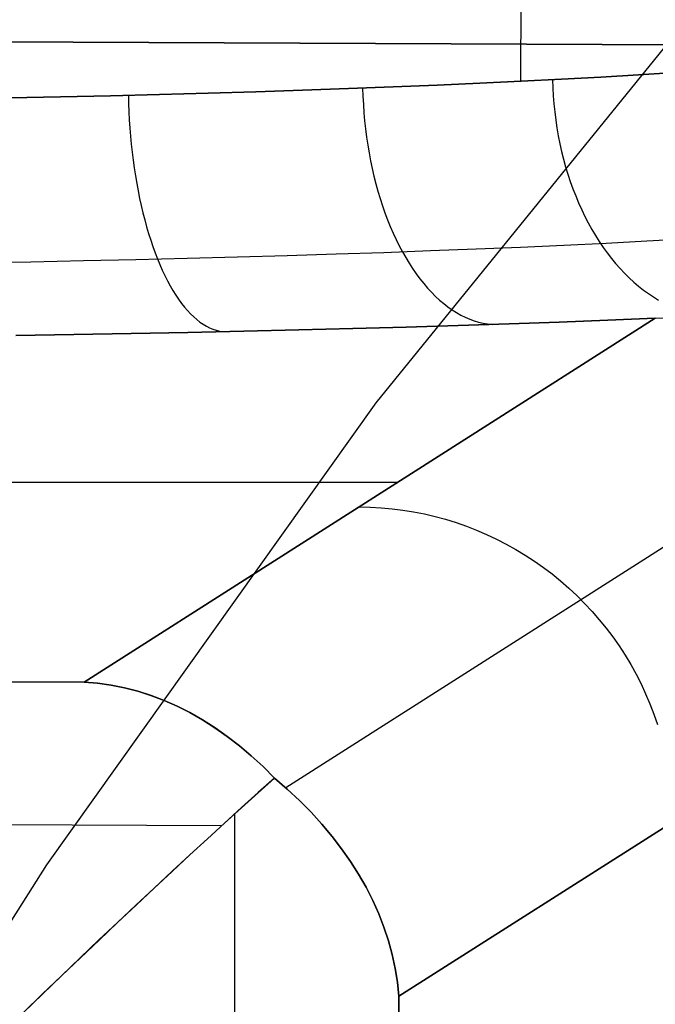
# Model space of a CAD drawing. Header units: millimetres. Extents: x -273 to 273, y -240 to 302.
# Tile 257 of 280: x 180.47 to 184.51, y 226.32 to 232.57. Entities that reach past the tile are written whole.
import ezdxf

# ---------------------------------------------------------------- set-up
doc = ezdxf.new("R2010")
doc.units = ezdxf.units.MM
doc.header["$MEASUREMENT"] = 0
doc.layers.add('IGES level 1', color=7, linetype='Continuous', true_color=0x3e413d)
doc.layers.add('IGES level 2', color=7, linetype='Continuous', true_color=0x008000)

msp = doc.modelspace()

# ---------------------------------------------------------------- linework, layer by layer
at = {"layer": 'IGES level 1'}
for p, q in [((183.6708, 236.6365, 361.4494), (183.6549, 232.1756, 361.4523)), ((228.3871, 232.2157, 421.8598), (152.4099, 232.5475, 415.2838)), ((152.4099, 232.5475, 415.2838), (228.3871, 232.2157, 421.8598)), ((183.9149, 232.1885, 361.2225), (183.6586, 232.1755, 361.4487)), ((183.6587, 232.1755, 361.4489), (183.915, 232.1885, 361.2227)), ((183.8566, 232.1854, 361.2756), (183.8585, 232.134, 361.2751)), ((184.1634, 232.2019, 360.9877), (183.9149, 232.1885, 361.2225)), ((183.915, 232.1885, 361.2227), (184.1635, 232.2019, 360.9878)), ((184.4036, 232.2159, 360.7445), (184.1634, 232.2019, 360.9877)), ((184.1635, 232.2019, 360.9878), (184.4037, 232.2158, 360.7446)), ((184.6354, 232.2302, 360.4933), (184.4036, 232.2159, 360.7445)), ((184.4037, 232.2158, 360.7446), (184.6355, 232.2302, 360.4934)), ((182.5605, 232.1289, 362.2622), (182.2693, 232.1186, 362.4416)), ((182.2694, 232.1186, 362.4418), (182.5606, 232.1289, 362.2624)), ((182.8453, 232.1397, 362.073), (182.5605, 232.1289, 362.2622)), ((182.5606, 232.1289, 362.2624), (182.8454, 232.1397, 362.0732)), ((182.6512, 232.1322, 362.2046), (182.6528, 232.0801, 362.2045)), ((183.1235, 232.1511, 361.8742), (182.8453, 232.1397, 362.073)), ((182.8454, 232.1397, 362.0732), (183.1236, 232.1511, 361.8744)), ((183.3947, 232.1631, 361.666), (183.1235, 232.1511, 361.8742)), ((183.1236, 232.1511, 361.8744), (183.3948, 232.163, 361.6662)), ((183.6586, 232.1755, 361.4487), (183.3947, 232.1631, 361.666)), ((183.3948, 232.163, 361.6662), (183.6587, 232.1755, 361.4489)), ((183.8585, 232.134, 361.2751), (183.8615, 232.0827, 361.2759)), ((180.7311, 232.0761, 363.184), (180.4095, 232.0694, 363.3004)), ((180.4095, 232.0694, 363.3006), (180.7312, 232.0761, 363.1843)), ((181.0486, 232.0834, 363.0567), (180.7311, 232.0761, 363.184)), ((180.7312, 232.0761, 363.1843), (181.0486, 232.0834, 363.057)), ((181.3615, 232.0913, 362.9187), (181.0486, 232.0834, 363.0567)), ((181.0486, 232.0834, 363.057), (181.3616, 232.0913, 362.9189)), ((181.1628, 232.0861, 363.0094), (181.1641, 232.0341, 363.0097)), ((181.6695, 232.0998, 362.77), (181.3615, 232.0913, 362.9187)), ((181.3616, 232.0913, 362.9189), (181.6696, 232.0998, 362.7702)), ((181.9722, 232.1089, 362.6109), (181.6695, 232.0998, 362.77)), ((181.6696, 232.0998, 362.7702), (181.9723, 232.1089, 362.6111)), ((182.2693, 232.1186, 362.4416), (181.9722, 232.1089, 362.6109)), ((181.9723, 232.1089, 362.6111), (182.2694, 232.1186, 362.4418)), ((182.6528, 232.0801, 362.2045), (182.6555, 232.028, 362.2059)), ((183.8615, 232.0827, 361.2759), (183.8657, 232.0314, 361.278)), ((181.1641, 232.0341, 363.0097), (181.1661, 231.9821, 363.0117)), ((182.6555, 232.028, 362.2059), (182.6591, 231.976, 362.2089)), ((183.8657, 232.0314, 361.278), (183.871, 231.9804, 361.2814)), ((181.1661, 231.9821, 363.0117), (181.1689, 231.9303, 363.0154)), ((182.6591, 231.976, 362.2089), (182.6638, 231.9243, 362.2134)), ((183.871, 231.9804, 361.2814), (183.8775, 231.9296, 361.2861)), ((181.1689, 231.9303, 363.0154), (181.1723, 231.8787, 363.0207)), ((181.1723, 231.8787, 363.0207), (181.1764, 231.8273, 363.0276)), ((182.6638, 231.9243, 362.2134), (182.6694, 231.8728, 362.2193)), ((183.8775, 231.9296, 361.2861), (183.8852, 231.8791, 361.2921)), ((183.8852, 231.8791, 361.2921), (183.894, 231.8289, 361.2994)), ((181.1764, 231.8273, 363.0276), (181.1813, 231.7762, 363.0362)), ((182.6694, 231.8728, 362.2193), (182.676, 231.8216, 362.2268)), ((182.676, 231.8216, 362.2268), (182.6835, 231.7707, 362.2358)), ((183.894, 231.8289, 361.2994), (183.904, 231.7792, 361.3079)), ((181.1813, 231.7762, 363.0362), (181.1868, 231.7255, 363.0464)), ((182.6835, 231.7707, 362.2358), (182.692, 231.7203, 362.2462)), ((183.904, 231.7792, 361.3079), (183.9151, 231.7299, 361.3178)), ((181.1868, 231.7255, 363.0464), (181.1931, 231.6752, 363.0582)), ((182.692, 231.7203, 362.2462), (182.7014, 231.6704, 362.2581)), ((183.9151, 231.7299, 361.3178), (183.9273, 231.6812, 361.3289)), ((181.1931, 231.6752, 363.0582), (181.2, 231.6254, 363.0716)), ((181.2, 231.6254, 363.0716), (181.2076, 231.5762, 363.0866)), ((182.7014, 231.6704, 362.2581), (182.7118, 231.6211, 362.2715)), ((183.9273, 231.6812, 361.3289), (183.9406, 231.633, 361.3413)), ((183.9406, 231.633, 361.3413), (183.9549, 231.5856, 361.3549)), ((181.2076, 231.5762, 363.0866), (181.2159, 231.5275, 363.1032)), ((182.7118, 231.6211, 362.2715), (182.7231, 231.5724, 362.2863)), ((182.7231, 231.5724, 362.2863), (182.7353, 231.5243, 362.3025)), ((183.9549, 231.5856, 361.3549), (183.9704, 231.5388, 361.3697)), ((181.2159, 231.5275, 363.1032), (181.2248, 231.4796, 363.1213)), ((182.7353, 231.5243, 362.3025), (182.7484, 231.477, 362.3201)), ((183.9704, 231.5388, 361.3697), (183.9869, 231.4927, 361.3857)), ((181.2248, 231.4796, 363.1213), (181.2344, 231.4323, 363.1409)), ((182.7484, 231.477, 362.3201), (182.7624, 231.4305, 362.3391)), ((183.9869, 231.4927, 361.3857), (184.0044, 231.4475, 361.4029)), ((184.0044, 231.4475, 361.4029), (184.0229, 231.4032, 361.4213)), ((181.2344, 231.4323, 363.1409), (181.2446, 231.3859, 363.162)), ((181.2446, 231.3859, 363.162), (181.2554, 231.3403, 363.1846)), ((182.7624, 231.4305, 362.3391), (182.7773, 231.3848, 362.3595)), ((182.7773, 231.3848, 362.3595), (182.7929, 231.34, 362.3811)), ((184.0229, 231.4032, 361.4213), (184.0424, 231.3598, 361.4408)), ((181.2554, 231.3403, 363.1846), (181.2669, 231.2956, 363.2086)), ((182.7929, 231.34, 362.3811), (182.8094, 231.2962, 362.4041)), ((184.0424, 231.3598, 361.4408), (184.0629, 231.3173, 361.4614)), ((184.0629, 231.3173, 361.4614), (184.0843, 231.2759, 361.4831)), ((181.2669, 231.2956, 363.2086), (181.2789, 231.2518, 363.234)), ((181.2789, 231.2518, 363.234), (181.2915, 231.2091, 363.2608)), ((182.8094, 231.2962, 362.4041), (182.8268, 231.2534, 362.4284)), ((182.8268, 231.2534, 362.4284), (182.8448, 231.2117, 362.4539)), ((184.0843, 231.2759, 361.4831), (184.1066, 231.2355, 361.5059)), ((181.2915, 231.2091, 363.2608), (181.3047, 231.1673, 363.289)), ((182.8448, 231.2117, 362.4539), (182.8637, 231.171, 362.4806)), ((184.1066, 231.2355, 361.5059), (184.1298, 231.1962, 361.5297)), ((184.1298, 231.1962, 361.5297), (184.1538, 231.1582, 361.5545)), ((181.3047, 231.1673, 363.289), (181.3185, 231.1267, 363.3185)), ((181.3185, 231.1267, 363.3185), (181.3327, 231.0873, 363.3492)), ((182.8637, 231.171, 362.4806), (182.8833, 231.1315, 362.5085)), ((182.8833, 231.1315, 362.5085), (182.9036, 231.0933, 362.5375)), ((183.9299, 231.1338, 361.7685), (183.6549, 231.1213, 361.9951)), ((184.1971, 231.1467, 361.5327), (183.9299, 231.1338, 361.7685)), ((184.1538, 231.1582, 361.5545), (184.1787, 231.1213, 361.5804)), ((184.456, 231.1601, 361.2879), (184.1971, 231.1467, 361.5327)), ((184.7063, 231.174, 361.0343), (184.456, 231.1601, 361.2879)), ((181.3327, 231.0873, 363.3492), (181.3475, 231.049, 363.3813)), ((182.1722, 231.0673, 362.98), (181.8566, 231.0583, 363.1458)), ((182.4819, 231.077, 362.8035), (182.1722, 231.0673, 362.98)), ((182.7854, 231.0873, 362.6166), (182.4819, 231.077, 362.8035)), ((183.0822, 231.0981, 362.4194), (182.7854, 231.0873, 362.6166)), ((182.9036, 231.0933, 362.5375), (182.9246, 231.0562, 362.5677)), ((183.3722, 231.1094, 362.2121), (183.0822, 231.0981, 362.4194)), ((183.6549, 231.1213, 361.9951), (183.3722, 231.1094, 362.2121)), ((184.1787, 231.1213, 361.5804), (184.2044, 231.0856, 361.6071)), ((184.2044, 231.0856, 361.6071), (184.2309, 231.0513, 361.6348)), ((180.5431, 231.028, 363.6983), (180.2039, 231.022, 363.8079)), ((180.8784, 231.0346, 363.5771), (180.5431, 231.028, 363.6983)), ((181.2093, 231.0419, 363.4445), (180.8784, 231.0346, 363.5771)), ((181.5355, 231.0498, 363.3007), (181.2093, 231.0419, 363.4445)), ((181.3475, 231.049, 363.3813), (181.3628, 231.012, 363.4145)), ((181.3628, 231.012, 363.4145), (181.3786, 230.9763, 363.4489)), ((181.8566, 231.0583, 363.1458), (181.5355, 231.0498, 363.3007)), ((182.9246, 231.0562, 362.5677), (182.9462, 231.0205, 362.5989)), ((182.9462, 231.0205, 362.5989), (182.9685, 230.9861, 362.6312)), ((184.2309, 231.0513, 361.6348), (184.2581, 231.0183, 361.6634)), ((184.2581, 231.0183, 361.6634), (184.286, 230.9866, 361.6928)), ((181.3786, 230.9763, 363.4489), (181.3948, 230.9419, 363.4844)), ((181.3948, 230.9419, 363.4844), (181.4115, 230.9089, 363.521)), ((182.9685, 230.9861, 362.6312), (182.9914, 230.9532, 362.6645)), ((182.9914, 230.9532, 362.6645), (183.0149, 230.9216, 362.6987)), ((184.286, 230.9866, 361.6928), (184.3146, 230.9564, 361.7231)), ((184.3146, 230.9564, 361.7231), (184.3438, 230.9276, 361.7541)), ((181.4115, 230.9089, 363.521), (181.4286, 230.8773, 363.5586)), ((181.4286, 230.8773, 363.5586), (181.4461, 230.8472, 363.5972)), ((183.0149, 230.9216, 362.6987), (183.039, 230.8915, 362.7339)), ((183.039, 230.8915, 362.7339), (183.0635, 230.8629, 362.7699)), ((184.3438, 230.9276, 361.7541), (184.3737, 230.9003, 361.7859)), ((184.3737, 230.9003, 361.7859), (184.4041, 230.8745, 361.8184)), ((184.4041, 230.8745, 361.8184), (184.435, 230.8502, 361.8516)), ((181.4461, 230.8472, 363.5972), (181.4639, 230.8185, 363.6368)), ((181.4639, 230.8185, 363.6368), (181.4822, 230.7914, 363.6773)), ((183.0635, 230.8629, 362.7699), (183.0886, 230.8358, 362.8068)), ((183.0886, 230.8358, 362.8068), (183.1141, 230.8103, 362.8445)), ((184.435, 230.8502, 361.8516), (184.4665, 230.8276, 361.8854)), ((184.4665, 230.8276, 361.8854), (184.4984, 230.8065, 361.9198)), ((181.4822, 230.7914, 363.6773), (181.5007, 230.7658, 363.7186)), ((181.5007, 230.7658, 363.7186), (181.5196, 230.7418, 363.7607)), ((183.1141, 230.8103, 362.8445), (183.1401, 230.7864, 362.8829)), ((183.1401, 230.7864, 362.8829), (183.1665, 230.7641, 362.922)), ((183.1665, 230.7641, 362.922), (183.1932, 230.7434, 362.9617)), ((184.4984, 230.8065, 361.9198), (184.5307, 230.787, 361.9548)), ((181.5196, 230.7418, 363.7607), (181.5388, 230.7195, 363.8036)), ((181.5388, 230.7195, 363.8036), (181.5582, 230.6987, 363.8472)), ((181.5582, 230.6987, 363.8472), (181.5779, 230.6796, 363.8914)), ((183.1932, 230.7434, 362.9617), (183.2203, 230.7245, 363.0021)), ((183.2203, 230.7245, 363.0021), (183.2477, 230.7072, 363.043)), ((183.2477, 230.7072, 363.043), (183.2753, 230.6917, 363.0844)), ((183.2753, 230.6917, 363.0844), (183.3032, 230.6779, 363.1262)), ((180.8818, 228.3617, 408.7982), (184.5103, 230.6707, 362.6179)), ((184.5103, 230.6707, 362.6179), (180.8818, 228.3617, 408.7982)), ((181.5779, 230.6796, 363.8914), (181.5978, 230.6623, 363.9362)), ((181.5978, 230.6623, 363.9362), (181.6179, 230.6466, 363.9816)), ((181.6179, 230.6466, 363.9816), (181.6382, 230.6327, 364.0274)), ((181.6382, 230.6327, 364.0274), (181.6586, 230.6205, 364.0737)), ((182.9272, 230.6156, 363.7211), (183.2583, 230.6255, 363.522)), ((183.2583, 230.6255, 363.522), (182.9272, 230.6156, 363.7211)), ((183.2583, 230.6255, 363.522), (183.5826, 230.636, 363.3119)), ((183.5826, 230.636, 363.3119), (183.2583, 230.6255, 363.522)), ((183.3032, 230.6779, 363.1262), (183.3313, 230.6659, 363.1685)), ((183.3313, 230.6659, 363.1685), (183.3596, 230.6556, 363.2111)), ((183.3596, 230.6556, 363.2111), (183.388, 230.6471, 363.254)), ((183.388, 230.6471, 363.254), (183.4166, 230.6404, 363.2972)), ((183.4166, 230.6404, 363.2972), (183.4451, 230.6355, 363.3405)), ((183.4451, 230.6355, 363.3405), (183.4738, 230.6324, 363.384)), ((183.5826, 230.636, 363.3119), (183.8995, 230.6471, 363.091)), ((183.8995, 230.6471, 363.091), (183.5826, 230.636, 363.3119)), ((184.2089, 230.6587, 362.8596), (183.8995, 230.6471, 363.091)), ((183.8995, 230.6471, 363.091), (184.2089, 230.6586, 362.8596)), ((184.2089, 230.6586, 362.8596), (184.5103, 230.6707, 362.6179)), ((184.5103, 230.6707, 362.6179), (184.2089, 230.6587, 362.8596)), ((184.5797, 230.6692, 362.6233), (184.5103, 230.6707, 362.6179)), ((180.4487, 230.5622, 364.7892), (180.8172, 230.568, 364.6728)), ((180.8172, 230.568, 364.6728), (180.4487, 230.5622, 364.7892)), ((180.8172, 230.568, 364.6728), (181.1816, 230.5744, 364.544)), ((181.1816, 230.5744, 364.544), (180.8172, 230.568, 364.6728)), ((181.1816, 230.5744, 364.544), (181.5414, 230.5815, 364.4031)), ((181.5414, 230.5815, 364.4031), (181.1816, 230.5744, 364.544)), ((181.5414, 230.5815, 364.4031), (181.8963, 230.5891, 364.2501)), ((181.8963, 230.5891, 364.2501), (181.5414, 230.5815, 364.4031)), ((181.6586, 230.6205, 364.0737), (181.6792, 230.61, 364.1203)), ((181.6792, 230.61, 364.1203), (181.6999, 230.6014, 364.1673)), ((181.6999, 230.6014, 364.1673), (181.7206, 230.5945, 364.2145)), ((181.7206, 230.5945, 364.2145), (181.7414, 230.5894, 364.2619)), ((181.7414, 230.5894, 364.2619), (181.7622, 230.5862, 364.3095)), ((181.8963, 230.5891, 364.2501), (182.2458, 230.5974, 364.0853)), ((182.2458, 230.5974, 364.0854), (181.8963, 230.5891, 364.2501)), ((182.2458, 230.5974, 364.0853), (182.5896, 230.6062, 363.9089)), ((182.5896, 230.6062, 363.9089), (182.2458, 230.5974, 364.0854)), ((182.5896, 230.6062, 363.9089), (182.9272, 230.6156, 363.7211)), ((182.9272, 230.6156, 363.7211), (182.5896, 230.6062, 363.9089)), ((182.1628, 227.6936, 410.4839), (185.9174, 230.0829, 362.6991)), ((182.8739, 229.6294, 383.4441), (0, 229.6294, 383.4441)), ((182.6298, 229.4741, 386.5511), (182.6992, 229.4726, 386.5565)), ((182.6992, 229.4726, 386.5565), (182.7685, 229.4687, 386.5618)), ((182.7685, 229.4687, 386.5618), (182.8377, 229.4624, 386.5669)), ((182.8377, 229.4624, 386.5669), (182.9066, 229.4536, 386.5719)), ((182.9066, 229.4536, 386.5719), (182.9752, 229.4425, 386.5767)), ((182.9752, 229.4425, 386.5767), (183.0433, 229.429, 386.5814)), ((183.0433, 229.429, 386.5814), (183.111, 229.4131, 386.5859)), ((183.111, 229.4131, 386.5859), (183.178, 229.3949, 386.5903)), ((183.178, 229.3949, 386.5903), (183.2444, 229.3743, 386.5944)), ((183.2444, 229.3743, 386.5944), (183.3101, 229.3515, 386.5985)), ((183.3101, 229.3515, 386.5985), (183.3749, 229.3264, 386.6023)), ((183.3749, 229.3264, 386.6023), (183.4389, 229.299, 386.606)), ((183.4389, 229.299, 386.606), (183.5018, 229.2694, 386.6094)), ((183.5018, 229.2694, 386.6094), (183.5637, 229.2377, 386.6127)), ((183.5637, 229.2377, 386.6127), (183.6245, 229.2038, 386.6158)), ((183.6245, 229.2038, 386.6158), (183.684, 229.1678, 386.6187)), ((183.684, 229.1678, 386.6187), (183.7423, 229.1298, 386.6213)), ((183.7423, 229.1298, 386.6213), (183.7992, 229.0898, 386.6238)), ((183.7992, 229.0898, 386.6238), (183.8547, 229.0478, 386.6261)), ((183.8547, 229.0478, 386.6261), (183.9087, 229.0039, 386.6281)), ((183.9087, 229.0039, 386.6281), (183.9612, 228.9582, 386.63)), ((183.9612, 228.9582, 386.63), (184.0121, 228.9106, 386.6316)), ((184.0121, 228.9106, 386.6316), (184.0613, 228.8614, 386.633)), ((184.0613, 228.8614, 386.633), (184.1087, 228.8104, 386.6342)), ((184.1087, 228.8104, 386.6342), (184.1544, 228.7578, 386.6351)), ((184.1544, 228.7578, 386.6351), (184.1982, 228.7037, 386.6359)), ((184.1982, 228.7037, 386.6359), (184.2401, 228.6481, 386.6364)), ((186.5041, 228.6732, 362.6747), (182.8813, 226.3678, 408.7834)), ((182.8813, 226.3678, 408.7834), (186.5041, 228.6732, 362.6747)), ((184.2401, 228.6481, 386.6364), (184.28, 228.5911, 386.6367)), ((180.8818, 228.3617, 408.7982), (120.6621, 228.5662, 404.7087)), ((120.6621, 228.5662, 404.7086), (180.8818, 228.3617, 408.7982)), ((184.28, 228.5911, 386.6367), (184.318, 228.5327, 386.6367)), ((184.318, 228.5327, 386.6367), (184.3539, 228.473, 386.6366)), ((184.3539, 228.473, 386.6366), (184.3877, 228.4122, 386.6362)), ((184.3877, 228.4122, 386.6362), (184.4194, 228.3502, 386.6356)), ((180.9677, 228.3545, 408.9208), (180.8818, 228.3617, 408.7982)), ((180.8818, 228.3617, 408.7982), (180.9677, 228.3545, 408.9208)), ((181.0532, 228.3425, 409.0432), (180.9677, 228.3545, 408.9208)), ((180.9677, 228.3545, 408.9208), (181.0531, 228.3425, 409.0433)), ((181.0531, 228.3425, 409.0433), (181.1381, 228.3255, 409.1654)), ((181.1383, 228.3255, 409.1654), (181.0532, 228.3425, 409.0432)), ((181.1381, 228.3255, 409.1654), (181.2226, 228.3037, 409.2872)), ((181.2228, 228.3037, 409.2871), (181.1383, 228.3255, 409.1654)), ((184.4194, 228.3502, 386.6356), (184.4489, 228.2871, 386.6347)), ((181.2226, 228.3037, 409.2872), (181.3065, 228.277, 409.4085)), ((181.3067, 228.277, 409.4084), (181.2228, 228.3037, 409.2871)), ((181.3065, 228.277, 409.4085), (181.3896, 228.2455, 409.5291)), ((181.3898, 228.2455, 409.529), (181.3067, 228.277, 409.4084)), ((184.4489, 228.2871, 386.6347), (184.4762, 228.2231, 386.6337)), ((181.3896, 228.2455, 409.5291), (181.4719, 228.2092, 409.6489)), ((181.4721, 228.2092, 409.6487), (181.3898, 228.2455, 409.529)), ((181.4719, 228.2092, 409.6489), (181.5534, 228.1681, 409.7678)), ((181.5535, 228.1681, 409.7676), (181.4721, 228.2092, 409.6487)), ((184.4762, 228.2231, 386.6337), (184.5013, 228.1581, 386.6324)), ((181.5534, 228.1681, 409.7678), (181.6338, 228.1224, 409.8856)), ((181.634, 228.1224, 409.8855), (181.5535, 228.1681, 409.7676)), ((184.5013, 228.1581, 386.6324), (184.5241, 228.0923, 386.6309)), ((181.6338, 228.1224, 409.8856), (181.7132, 228.072, 410.0022)), ((181.7133, 228.072, 410.0021), (181.634, 228.1224, 409.8855)), ((181.7132, 228.072, 410.0022), (181.7914, 228.017, 410.1176)), ((181.7915, 228.017, 410.1175), (181.7133, 228.072, 410.0021)), ((181.7914, 228.017, 410.1176), (181.8683, 227.9575, 410.2315)), ((181.8684, 227.9575, 410.2314), (181.7915, 228.017, 410.1175)), ((181.8683, 227.9575, 410.2315), (181.944, 227.8935, 410.3439)), ((181.944, 227.8935, 410.3438), (181.8684, 227.9575, 410.2314)), ((182.0182, 227.8251, 410.4546), (181.944, 227.8935, 410.3438)), ((181.944, 227.8935, 410.3439), (182.0182, 227.8251, 410.4546)), ((182.0909, 227.7524, 410.5635), (182.0182, 227.8251, 410.4546)), ((182.0182, 227.8251, 410.4546), (182.0909, 227.7524, 410.5635)), ((182.0909, 227.7524, 410.5635), (181.9874, 227.6599, 410.6634)), ((181.9876, 227.6597, 410.6635), (182.0909, 227.7524, 410.5635)), ((182.0909, 227.7524, 410.5635), (182.1724, 227.6817, 410.4704)), ((182.1724, 227.6817, 410.4703), (182.0909, 227.7524, 410.5635)), ((181.7519, 227.4499, 410.8803), (121.2434, 227.6592, 406.7447)), ((181.9874, 227.6599, 410.6634), (181.8818, 227.5648, 410.7586)), ((181.8821, 227.5645, 410.7587), (181.9876, 227.6597, 410.6635)), ((182.1724, 227.6817, 410.4704), (182.2498, 227.6092, 410.3751)), ((182.2498, 227.6093, 410.3751), (182.1724, 227.6817, 410.4703)), ((181.8818, 227.5648, 410.7586), (181.7742, 227.4672, 410.8489)), ((181.7746, 227.4668, 410.849), (181.8821, 227.5645, 410.7587)), ((182.3232, 227.5352, 410.2779), (182.2498, 227.6093, 410.3751)), ((182.2498, 227.6092, 410.3751), (182.3232, 227.535, 410.278)), ((181.838, 227.5242, 410.81), (181.7808, 188.3442, 411.5621)), ((182.3924, 227.4594, 410.179), (182.3232, 227.5352, 410.2779)), ((182.3232, 227.535, 410.278), (182.3924, 227.4592, 410.1791)), ((181.7742, 227.4672, 410.8489), (181.6647, 227.3673, 410.9343)), ((181.6653, 227.3668, 410.9344), (181.7746, 227.4668, 410.849)), ((182.4573, 227.3821, 410.0783), (182.3924, 227.4594, 410.179)), ((182.3924, 227.4592, 410.1791), (182.4573, 227.3819, 410.0785)), ((182.5178, 227.3033, 409.9761), (182.4573, 227.3821, 410.0783)), ((182.4573, 227.3819, 410.0785), (182.5178, 227.3031, 409.9763)), ((181.6647, 227.3673, 410.9343), (181.5535, 227.2652, 411.0147)), ((181.5542, 227.2646, 411.0147), (181.6653, 227.3668, 410.9344)), ((181.5535, 227.2652, 411.0147), (181.4407, 227.1609, 411.0899)), ((181.4414, 227.1602, 411.0899), (181.5542, 227.2646, 411.0147)), ((182.574, 227.2232, 409.8725), (182.5178, 227.3033, 409.9761)), ((182.5178, 227.3031, 409.9763), (182.574, 227.2229, 409.8727)), ((182.6256, 227.1418, 409.7675), (182.574, 227.2232, 409.8725)), ((182.574, 227.2229, 409.8727), (182.6256, 227.1415, 409.7677)), ((181.4407, 227.1609, 411.0899), (181.3264, 227.0546, 411.1598)), ((181.3272, 227.0539, 411.1599), (181.4414, 227.1602, 411.0899)), ((182.6728, 227.0592, 409.6614), (182.6256, 227.1418, 409.7675)), ((182.6256, 227.1415, 409.7677), (182.6728, 227.059, 409.6616)), ((181.3264, 227.0546, 411.1598), (181.2108, 226.9465, 411.2245)), ((181.2116, 226.9456, 411.2246), (181.3272, 227.0539, 411.1599)), ((182.7153, 226.9756, 409.5541), (182.6728, 227.0592, 409.6614)), ((182.6728, 227.059, 409.6616), (182.7153, 226.9753, 409.5543)), ((181.2108, 226.9465, 411.2245), (181.0939, 226.8366, 411.2838)), ((181.0948, 226.8357, 411.2839), (181.2116, 226.9456, 411.2246)), ((182.7533, 226.8909, 409.4459), (182.7153, 226.9756, 409.5541)), ((182.7153, 226.9753, 409.5543), (182.7533, 226.8907, 409.4461)), ((182.7865, 226.8054, 409.3368), (182.7533, 226.8909, 409.4459)), ((182.7533, 226.8907, 409.4461), (182.7865, 226.8051, 409.337)), ((181.0939, 226.8366, 411.2838), (180.976, 226.725, 411.3376)), ((180.9769, 226.7241, 411.3377), (181.0948, 226.8357, 411.2839)), ((182.815, 226.719, 409.2271), (182.7865, 226.8054, 409.3368)), ((182.7865, 226.8051, 409.337), (182.815, 226.7188, 409.2272)), ((180.976, 226.725, 411.3376), (180.8571, 226.6119, 411.3859)), ((180.858, 226.611, 411.386), (180.9769, 226.7241, 411.3377)), ((182.8388, 226.632, 409.1167), (182.815, 226.719, 409.2271)), ((182.815, 226.7188, 409.2272), (182.8388, 226.6319, 409.1168)), ((182.8578, 226.5444, 409.0059), (182.8388, 226.632, 409.1167)), ((182.8388, 226.6319, 409.1168), (182.8578, 226.5443, 409.006)), ((180.8571, 226.6119, 411.3859), (180.7375, 226.4975, 411.4287)), ((180.7383, 226.4966, 411.4288), (180.858, 226.611, 411.386)), ((182.8719, 226.4563, 408.8948), (182.8578, 226.5444, 409.0059)), ((182.8578, 226.5443, 409.006), (182.8719, 226.4562, 408.8948)), ((180.7375, 226.4975, 411.4287), (180.6171, 226.3818, 411.4659)), ((180.6179, 226.3809, 411.4659), (180.7383, 226.4966, 411.4288)), ((182.8813, 226.3678, 408.7834), (182.8719, 226.4563, 408.8948)), ((182.8719, 226.4562, 408.8948), (182.8813, 226.3678, 408.7834)), ((180.6171, 226.3818, 411.4659), (180.4962, 226.2649, 411.4974)), ((180.497, 226.2642, 411.4974), (180.6179, 226.3809, 411.4659)), ((182.8813, 226.3678, 408.7834), (182.8238, 188.3032, 409.5157)), ((182.8238, 188.3032, 409.5157), (182.8813, 226.3678, 408.7834))]:
    msp.add_line(p, q, dxfattribs=at)
at = {"layer": 'IGES level 2', "color": 31, "true_color": 0xfabe47}
for p, q in [((182.737, 230.1339, 745.8099), (184.9607, 232.8731, 752.8199)), ((180.6458, 227.2026, 738.3617), (182.737, 230.1339, 745.8099)), ((178.68, 224.1067, 730.5104), (180.6458, 227.2026, 738.3617))]:
    msp.add_line(p, q, dxfattribs=at)

doc.saveas('drawing.dxf')
